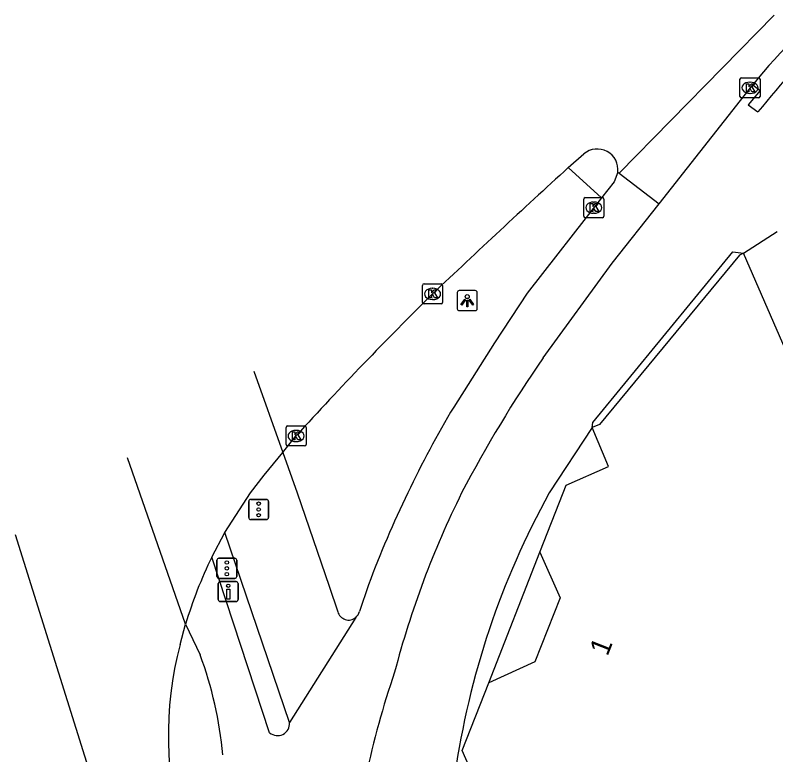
# Model space of a CAD drawing. Extents: x 159503 to 160347, y 382525 to 383272.
# Drawn here: x 159514.98 to 159552.91, y 382986.95 to 383023.81 of the extents above; entities that cross this region are included whole.
import ezdxf

# ---------------------------------------------------------------- set-up
doc = ezdxf.new("R2010")
doc.units = 0
for name, color, linetype in [('IMGEO_Drukknoppaal', 7, 'Continuous'), ('IMGEO_Fietspad_gesloten', 7, 'Continuous'), ('IMGEO_Fietspad_open', 7, 'Continuous'), ('IMGEO_Kolk', 7, 'Continuous'), ('IMGEO_Lichtpunt', 7, 'Continuous'), ('IMGEO_Pand', 7, 'Continuous'), ('IMGEO_Pand_nummerreeks', 7, 'Continuous'), ('IMGEO_Rijbaan_lokaal_gesloten', 7, 'Continuous'), ('IMGEO_Rijbaan_regionaal_gesloten', 7, 'Continuous'), ('IMGEO_Verkeerseiland_open', 7, 'Continuous'), ('IMGEO_Verkeersregelinstallatiepaal', 7, 'Continuous'), ('IMGEO_Voetpad_open', 7, 'Continuous')]:
    doc.layers.add(name, color=color, linetype=linetype)

msp = doc.modelspace()

# ---------------------------------------------------------------- linework, layer by layer
at = {"layer": 'IMGEO_Drukknoppaal'}
for p, q in [((159525.208, 382995.583), (159525.998, 382995.583)), ((159525.998, 382995.583), (159525.208, 382995.583)), ((159525.108, 382994.683), (159525.108, 382995.483)), ((159525.108, 382995.483), (159525.108, 382994.683)), ((159526.098, 382995.483), (159526.098, 382994.683)), ((159526.098, 382994.683), (159526.098, 382995.483)), ((159525.998, 382994.583), (159525.208, 382994.583)), ((159525.208, 382994.583), (159525.998, 382994.583))]:
    msp.add_line(p, q, dxfattribs=at)
msp.add_lwpolyline([(159525.678, 382995.208), (159525.678, 382994.708), (159525.528, 382994.708), (159525.528, 382995.208), (159525.678, 382995.208)], dxfattribs=at)
msp.add_circle((159525.603, 382995.373), 0.085, dxfattribs=at)
for centre, start, end in [((159525.208, 382995.483), 90, 180), ((159525.208, 382995.483), 90, 180), ((159525.998, 382995.483), 0, 90), ((159525.998, 382995.483), 360, 90), ((159525.208, 382994.683), 180, 270), ((159525.208, 382994.683), 180, 270), ((159525.998, 382994.683), 270, 0), ((159525.998, 382994.683), 270, 0)]:
    msp.add_arc(centre, 0.1, start, end, dxfattribs=at)
at = {"layer": 'IMGEO_Fietspad_gesloten'}
for points in [[(159547.092, 383014.399), (159551.764, 383020.344)], [(159545.093, 383015.936), (159547.092, 383014.399)]]:
    msp.add_lwpolyline(points, dxfattribs=at)
msp.add_arc((159577.671, 382999.148), 33.473, 129.3374, 140.7115, dxfattribs=at)
at = {"layer": 'IMGEO_Fietspad_open'}
for points in [[(159545.031, 383015.983), (159544.844, 383015.51), (159544.217, 383014.704)], [(159544.217, 383014.704), (159540.518, 383009.96), (159538.876, 383007.487), (159536.848, 383004.279)], [(159541.309, 383006.73), (159544.745, 383011.458), (159547.092, 383014.399)], [(159527.67, 382988.048), (159524.787, 382996.802)], [(159532.604, 382995.417), (159532.149, 382994.086)], [(159531.961, 382993.789), (159528.658, 382988.552)], [(159523.481, 382993.453), (159524.203, 382991.927)]]:
    msp.add_lwpolyline(points, dxfattribs=at)
for centre, radius, start, end in [((159594.239, 382970.175), 64.326, 145.37028, 152.37725), ((159577.254, 382979.942), 47.169, 148.9395, 154.835), ((159577.346, 382979.011), 47.655, 153.869, 159.8637), ((159579.049, 382979.261), 46.666, 153.6142, 165.3482), ((159531.61, 382994.219), 0.555, 309.2005, 346.1321), ((159505.943, 382985.173), 19.469, 5.2274, 20.2975), ((159576.679, 382976.461), 45.202, 161.1505, 167.9612), ((159528.064, 382988.497), 0.597, 228.7347, 5.3195)]:
    msp.add_arc(centre, radius, start, end, dxfattribs=at)
at = {"layer": 'IMGEO_Kolk'}
for p, q in [((159551.125, 383019.765), (159551.125, 383020.617)), ((159551.2, 383020.691), (159552.052, 383020.691)), ((159552.126, 383020.617), (159552.126, 383019.765)), ((159551.613, 383020.471), (159551.638, 383020.471)), ((159551.636, 383019.911), (159551.611, 383019.911)), ((159552.052, 383019.691), (159551.2, 383019.691)), ((159543.336, 383013.791), (159543.336, 383014.643)), ((159543.411, 383014.717), (159544.263, 383014.717)), ((159544.337, 383014.643), (159544.337, 383013.791)), ((159543.824, 383014.497), (159543.849, 383014.497)), ((159543.847, 383013.937), (159543.822, 383013.937)), ((159544.263, 383013.717), (159543.411, 383013.717)), ((159535.368, 383010.417), (159536.22, 383010.417)), ((159535.293, 383009.491), (159535.293, 383010.343)), ((159535.781, 383010.197), (159535.806, 383010.197)), ((159536.294, 383010.343), (159536.294, 383009.491)), ((159535.804, 383009.637), (159535.779, 383009.637)), ((159536.22, 383009.417), (159535.368, 383009.417)), ((159528.487, 383002.412), (159528.487, 383003.264)), ((159528.562, 383003.338), (159529.414, 383003.338)), ((159529.488, 383003.264), (159529.488, 383002.412)), ((159528.975, 383003.118), (159529, 383003.118)), ((159528.998, 383002.558), (159528.973, 383002.558)), ((159529.414, 383002.338), (159528.562, 383002.338))]:
    msp.add_line(p, q, dxfattribs=at)
for points in [[(159551.125, 383019.765), (159551.125, 383020.617)], [(159551.2, 383020.691), (159552.052, 383020.691)], [(159552.126, 383020.617), (159552.126, 383019.765)], [(159551.446, 383020.391), (159551.569, 383020.391), (159551.569, 383020.24), (159551.699, 383020.391), (159551.863, 383020.391), (159551.717, 383020.24), (159551.87, 383019.991), (159551.718, 383019.991), (159551.633, 383020.155), (159551.569, 383020.088), (159551.569, 383019.991), (159551.446, 383019.991), (159551.446, 383020.391)], [(159552.052, 383019.691), (159551.2, 383019.691)], [(159543.336, 383013.791), (159543.336, 383014.643)], [(159543.411, 383014.717), (159544.263, 383014.717)], [(159544.337, 383014.643), (159544.337, 383013.791)], [(159543.657, 383014.417), (159543.78, 383014.417), (159543.78, 383014.266), (159543.91, 383014.417), (159544.074, 383014.417), (159543.928, 383014.266), (159544.081, 383014.017), (159543.929, 383014.017), (159543.844, 383014.181), (159543.78, 383014.114), (159543.78, 383014.017), (159543.657, 383014.017), (159543.657, 383014.417)], [(159544.263, 383013.717), (159543.411, 383013.717)], [(159535.368, 383010.417), (159536.22, 383010.417)], [(159535.293, 383009.491), (159535.293, 383010.343)], [(159535.614, 383010.117), (159535.737, 383010.117), (159535.737, 383009.966), (159535.867, 383010.117), (159536.031, 383010.117), (159535.885, 383009.966), (159536.038, 383009.717), (159535.886, 383009.717), (159535.801, 383009.881), (159535.737, 383009.814), (159535.737, 383009.717), (159535.614, 383009.717), (159535.614, 383010.117)], [(159536.294, 383010.343), (159536.294, 383009.491)], [(159536.22, 383009.417), (159535.368, 383009.417)], [(159528.487, 383002.412), (159528.487, 383003.264)], [(159528.562, 383003.338), (159529.414, 383003.338)], [(159529.488, 383003.264), (159529.488, 383002.412)], [(159528.808, 383003.038), (159528.931, 383003.038), (159528.931, 383002.887), (159529.061, 383003.038), (159529.225, 383003.038), (159529.079, 383002.887), (159529.232, 383002.638), (159529.08, 383002.638), (159528.995, 383002.802), (159528.931, 383002.735), (159528.931, 383002.638), (159528.808, 383002.638), (159528.808, 383003.038)], [(159529.414, 383002.338), (159528.562, 383002.338)]]:
    msp.add_lwpolyline(points, dxfattribs=at)
for centre, start, end in [((159551.202, 383020.615), 91.552, 178.448), ((159551.202, 383020.615), 91.552, 178.448), ((159552.05, 383020.615), 1.552, 88.448), ((159552.05, 383020.615), 1.552, 88.448), ((159551.202, 383019.767), 181.552, 268.448), ((159551.202, 383019.767), 181.552, 268.448), ((159552.05, 383019.767), 271.552, 358.448), ((159552.05, 383019.767), 271.552, 358.448), ((159543.413, 383014.641), 91.552, 178.448), ((159543.413, 383014.641), 91.552, 178.448), ((159544.261, 383014.641), 1.552, 88.448), ((159544.261, 383014.641), 1.552, 88.448), ((159543.413, 383013.793), 181.552, 268.448), ((159543.413, 383013.793), 181.552, 268.448), ((159544.261, 383013.793), 271.552, 358.448), ((159544.261, 383013.793), 271.552, 358.448), ((159535.37, 383010.341), 91.552, 178.448), ((159535.37, 383010.341), 91.552, 178.448), ((159536.218, 383010.341), 1.552, 88.448), ((159536.218, 383010.341), 1.552, 88.448), ((159535.37, 383009.493), 181.552, 268.448), ((159535.37, 383009.493), 181.552, 268.448), ((159536.218, 383009.493), 271.552, 358.448), ((159536.218, 383009.493), 271.552, 358.448), ((159528.564, 383003.262), 91.552, 178.448), ((159528.564, 383003.262), 91.552, 178.448), ((159529.412, 383003.262), 1.552, 88.448), ((159529.412, 383003.262), 1.552, 88.448), ((159528.564, 383002.414), 181.552, 268.448), ((159528.564, 383002.414), 181.552, 268.448), ((159529.412, 383002.414), 271.552, 358.448), ((159529.412, 383002.414), 271.552, 358.448)]:
    msp.add_arc(centre, 0.0765, start, end, dxfattribs=at)
for centre, major_axis, ratio, start_param, end_param in [((159551.612, 383020.191), (-0.387, 0.002), 0.722429, 4.712389, 7.853982), ((159551.637, 383020.191), (-0.39, 0.002), 0.717154, 1.570796, 4.712389), ((159543.823, 383014.217), (-0.387, 0.002), 0.722429, 4.712389, 7.853982), ((159543.848, 383014.217), (-0.39, 0.002), 0.717154, 1.570796, 4.712389), ((159535.78, 383009.917), (-0.387, 0.002), 0.722429, 4.712389, 7.853982), ((159535.805, 383009.917), (-0.39, 0.002), 0.717154, 1.570796, 4.712389), ((159528.974, 383002.838), (-0.387, 0.002), 0.722429, 4.712389, 7.853982), ((159528.999, 383002.838), (-0.39, 0.002), 0.717154, 1.570796, 4.712389)]:
    msp.add_ellipse(centre, major_axis=major_axis, ratio=ratio, start_param=start_param, end_param=end_param, dxfattribs=at)
at = {"layer": 'IMGEO_Lichtpunt'}
for p, q in [((159537.024, 383009.985), (159537.024, 383009.178)), ((159537.024, 383009.985), (159537.024, 383009.178)), ((159537.926, 383010.08), (159537.118, 383010.08)), ((159537.926, 383010.08), (159537.118, 383010.08)), ((159538.02, 383009.178), (159538.02, 383009.985)), ((159538.02, 383009.178), (159538.02, 383009.985)), ((159537.118, 383009.084), (159537.926, 383009.084)), ((159537.118, 383009.084), (159537.926, 383009.084))]:
    msp.add_line(p, q, dxfattribs=at)
for points in [[(159537.398, 383009.649), (159537.437, 383009.621), (159537.249, 383009.359), (159537.211, 383009.386), (159537.398, 383009.649)], [(159537.61, 383009.621), (159537.648, 383009.648), (159537.835, 383009.386), (159537.796, 383009.358), (159537.61, 383009.621)], [(159537.5, 383009.601), (159537.547, 383009.601), (159537.547, 383009.279), (159537.5, 383009.279), (159537.5, 383009.601)]]:
    msp.add_lwpolyline(points, dxfattribs=at)
msp.add_circle((159537.523, 383009.783), 0.0994, dxfattribs=at)
for centre, start, end in [((159537.118, 383009.985), 90, 180), ((159537.118, 383009.985), 90, 180), ((159537.926, 383009.985), 0, 90), ((159537.926, 383009.985), 0, 90), ((159537.118, 383009.178), 180, 270), ((159537.118, 383009.178), 180, 270), ((159537.926, 383009.178), 270, 0), ((159537.926, 383009.178), 270, 360)]:
    msp.add_arc(centre, 0.0946, start, end, dxfattribs=at)
at = {"layer": 'IMGEO_Pand'}
for points in [[(159551.308, 383011.943), (159551.107, 383011.856), (159544.127, 383003.413), (159543.752, 383003.257)], [(159555.064, 383003.326), (159551.308, 383011.943)], [(159541.147, 382997.049), (159542.31, 383000), (159542.463, 383000.389), (159544.561, 383001.309), (159543.752, 383003.257)], [(159541.147, 382997.049), (159542.15, 382994.77), (159540.899, 382991.583), (159538.596, 382990.53)], [(159536.808, 382984.454), (159538.193, 382985.055), (159537.263, 382987.168), (159538.596, 382990.53)]]:
    msp.add_lwpolyline(points, dxfattribs=at)
at = {"layer": 'IMGEO_Rijbaan_lokaal_gesloten'}
for points in [[(159545.093, 383015.936), (159552.836, 383023.807)], [(159542.564, 383016.217), (159543.344, 383016.896)], [(159545.031, 383015.983), (159545.093, 383015.936)], [(159526.882, 383006.066), (159528.328, 383002.02)], [(159528.328, 383002.02), (159528.997, 383002.855)], [(159525.439, 382998.027), (159526.72, 383000), (159527.401, 383000.886), (159528.328, 383002.02)], [(159524.787, 382996.802), (159525.439, 382998.027)]]:
    msp.add_lwpolyline(points, dxfattribs=at)
for centre, radius, start, end in [((159544.01, 383016.112), 1.029, 352.7847, 130.371), ((159905.36, 382619.568), 537.542, 132.44766, 133.43338), ((159669.072, 382874.838), 189.761, 134.61554, 137.57532), ((159543.862, 382987.434), 21.252, 153.8443, 163.5474)]:
    msp.add_arc(centre, radius, start, end, dxfattribs=at)
at = {"layer": 'IMGEO_Rijbaan_regionaal_gesloten'}
for points in [[(159523.481, 382993.453), (159520.574, 383001.754), (159520.574, 383001.754)], [(159514.981, 382997.931), (159522.84, 382972.833)], [(159523.202, 382992.444), (159523.481, 382993.453)]]:
    msp.add_lwpolyline(points, dxfattribs=at)
msp.add_arc((159540.882, 382987.861), 18.265, 165.4692, 196.3233, dxfattribs=at)
at = {"layer": 'IMGEO_Verkeerseiland_open'}
msp.add_lwpolyline([(159544.217, 383014.704), (159542.564, 383016.217)], dxfattribs=at)
at = {"layer": 'IMGEO_Verkeersregelinstallatiepaal'}
for p, q in [((159526.625, 382998.774), (159526.625, 382999.574)), ((159526.625, 382999.574), (159526.625, 382998.774)), ((159526.725, 382999.674), (159527.515, 382999.674)), ((159527.515, 382999.674), (159526.725, 382999.674)), ((159527.615, 382999.574), (159527.615, 382998.774)), ((159527.615, 382998.774), (159527.615, 382999.574)), ((159527.515, 382998.674), (159526.725, 382998.674)), ((159526.725, 382998.674), (159527.515, 382998.674)), ((159525.141, 382996.74), (159525.931, 382996.74)), ((159525.931, 382996.74), (159525.141, 382996.74)), ((159525.041, 382995.84), (159525.041, 382996.64)), ((159525.041, 382996.64), (159525.041, 382995.84)), ((159526.031, 382996.64), (159526.031, 382995.84)), ((159526.031, 382995.84), (159526.031, 382996.64)), ((159525.931, 382995.74), (159525.141, 382995.74)), ((159525.141, 382995.74), (159525.931, 382995.74))]:
    msp.add_line(p, q, dxfattribs=at)
for centre in [(159527.12, 382999.464), (159527.12, 382999.174), (159527.12, 382998.884), (159525.536, 382996.53), (159525.536, 382996.24), (159525.536, 382995.95)]:
    msp.add_circle(centre, 0.085, dxfattribs=at)
for centre, start, end in [((159526.725, 382999.574), 90, 180), ((159526.725, 382999.574), 90, 180), ((159527.515, 382999.574), 0, 90), ((159527.515, 382999.574), 360, 90), ((159526.725, 382998.774), 180, 270), ((159526.725, 382998.774), 180, 270), ((159527.515, 382998.774), 270, 0), ((159527.515, 382998.774), 270, 0), ((159525.141, 382996.64), 90, 180), ((159525.141, 382996.64), 90, 180), ((159525.931, 382996.64), 0, 90), ((159525.931, 382996.64), 360, 90), ((159525.141, 382995.84), 180, 270), ((159525.141, 382995.84), 180, 270), ((159525.931, 382995.84), 270, 0), ((159525.931, 382995.84), 270, 0)]:
    msp.add_arc(centre, 0.1, start, end, dxfattribs=at)
at = {"layer": 'IMGEO_Voetpad_open'}
for points in [[(159551.764, 383020.344), (159552.129, 383020.063), (159551.532, 383019.344), (159552.022, 383018.991)], [(159551.308, 383011.943), (159552.985, 383013.033)], [(159543.752, 383003.257), (159543.789, 383003.505), (159550.776, 383012.021), (159551.308, 383011.943)], [(159543.752, 383003.257), (159541.615, 383000)], [(159528.328, 383002.02), (159529.042, 383000), (159530.639, 382995.347), (159531.072, 382994.078)], [(159528.658, 382988.552), (159525.439, 382998.027)], [(159538.596, 382990.53), (159541.147, 382997.049)]]:
    msp.add_lwpolyline(points, dxfattribs=at)
for centre, radius, start, end in [((159583.513, 382993.821), 40.314, 133.4609, 141.3662), ((159577.483, 382980.164), 40.987, 151.056, 171.913), ((159531.609, 382994.218), 0.555, 194.6013, 309.3816)]:
    msp.add_arc(centre, radius, start, end, dxfattribs=at)

# ---------------------------------------------------------------- texts
at = {"layer": 'IMGEO_Pand_nummerreeks'}
msp.add_text('1', height=1, rotation=68.5684, dxfattribs=at).set_placement((159544.519, 382991.828))

doc.saveas('drawing.dxf')
